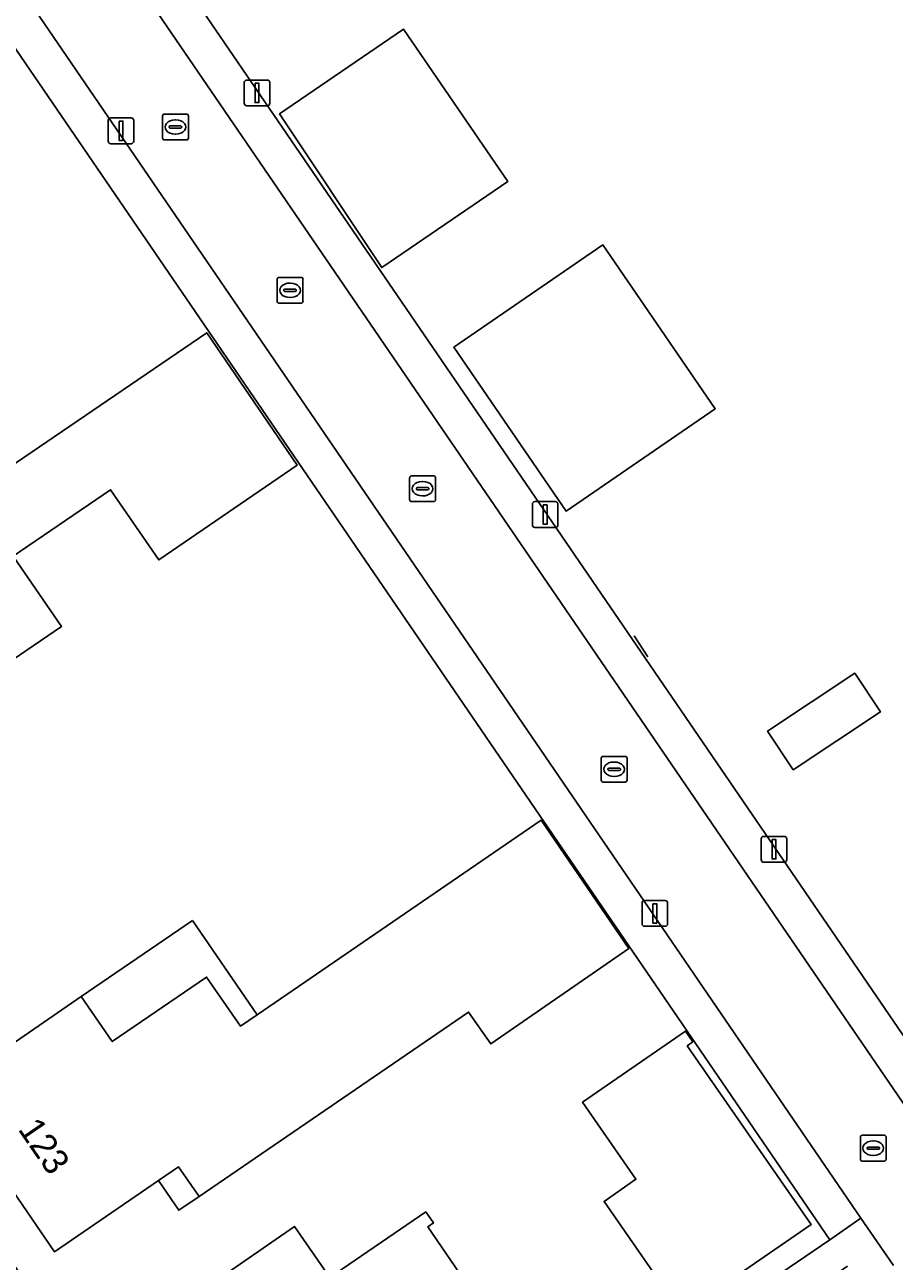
# Model space of a CAD drawing. Extents: x 155275 to 156265, y 382654 to 383635.
# Drawn here: x 155548.86 to 155582.54, y 383241.63 to 383289.56 of the extents above; entities that cross this region are included whole.
import ezdxf

# ---------------------------------------------------------------- set-up
doc = ezdxf.new("R2010")
doc.units = 0
for name, color, linetype in [('IMGEO_Erf', 7, 'Continuous'), ('IMGEO_Kolk', 7, 'Continuous'), ('IMGEO_Lichtmast', 7, 'Continuous'), ('IMGEO_Muur', 7, 'Continuous'), ('IMGEO_Pand', 7, 'Continuous'), ('IMGEO_Pand_nummerreeks', 7, 'Continuous'), ('IMGEO_Pand_overbouw', 7, 'Continuous'), ('IMGEO_Rijbaan_lokaal_open', 7, 'Continuous'), ('IMGEO_Rioolput', 7, 'Continuous'), ('IMGEO_Voetpad_open', 7, 'Continuous')]:
    doc.layers.add(name, color=color, linetype=linetype)

msp = doc.modelspace()

# ---------------------------------------------------------------- linework, layer by layer
at = {"layer": 'IMGEO_Erf'}
for points in [[(155554.524, 383362.222), (155521.756, 383339.814), (155585.616, 383246.401), (155618.427, 383268.752), (155618.124, 383269.195)], [(155518.42, 383332.648), (155516.069, 383336.112), (155494.094, 383320.967), (155495.01, 383319.623), (155509.565, 383298.295), (155558.036, 383227.48), (155580.05, 383242.47)], [(155567.569, 383283.486), (155562.689, 383280.144), (155558.733, 383286.103), (155563.527, 383289.386)], [(155571.258, 383281.023), (155575.609, 383274.673), (155569.825, 383270.711), (155565.475, 383277.061)], [(155539.374, 383258.798), (155535.853, 383263.95), (155555.912, 383277.617), (155559.413, 383272.49), (155554.048, 383268.815), (155552.184, 383271.538), (155548.413, 383268.957), (155550.277, 383266.234)], [(155581.008, 383264.427), (155582.005, 383262.925), (155578.629, 383260.682), (155577.631, 383262.185)], [(155568.858, 383258.73), (155572.257, 383253.751), (155566.907, 383250.057), (155566.053, 383251.294), (155555.609, 383244.147), (155554.814, 383245.299), (155554.037, 383244.765), (155550.011, 383242.001), (155545.738, 383248.234), (155551.048, 383251.902), (155552.251, 383250.148), (155555.902, 383252.65), (155557.22, 383250.744), (155557.862, 383251.185)], [(155574.451, 383250.557), (155574.737, 383250.144), (155574.52, 383249.979), (155575.279, 383248.887), (155579.326, 383243.063), (155574.315, 383239.607), (155571.298, 383243.957), (155572.536, 383244.815), (155570.469, 383247.796)], [(155564.39, 383243.549), (155564.686, 383243.118), (155564.468, 383242.968), (155567.125, 383239.096), (155564.537, 383237.32), (155566.612, 383234.296), (155559.112, 383229.124), (155558.83, 383228.929), (155556.534, 383232.247), (155557.915, 383233.203), (155557.307, 383234.082), (155556.871, 383233.781), (155554.73, 383236.894), (155553.372, 383238.869), (155559.309, 383242.985), (155560.677, 383241.002)]]:
    msp.add_lwpolyline(points, close=True, dxfattribs=at)
at = {"layer": 'IMGEO_Kolk'}
for p, q in [((155554.195, 383285.168), (155554.195, 383286.02)), ((155554.27, 383286.094), (155555.122, 383286.094)), ((155554.683, 383285.874), (155554.708, 383285.874)), ((155555.196, 383286.02), (155555.196, 383285.168)), ((155554.454, 383285.588), (155554.454, 383285.6)), ((155554.892, 383285.551), (155554.494, 383285.551)), ((155554.497, 383285.637), (155554.895, 383285.637)), ((155554.706, 383285.314), (155554.681, 383285.314)), ((155554.938, 383285.6), (155554.938, 383285.588)), ((155555.122, 383285.094), (155554.27, 383285.094)), ((155563.769, 383271.15), (155563.769, 383272.002)), ((155563.844, 383272.076), (155564.696, 383272.076)), ((155564.77, 383272.002), (155564.77, 383271.15)), ((155564.028, 383271.57), (155564.028, 383271.582)), ((155564.466, 383271.533), (155564.068, 383271.533)), ((155564.071, 383271.619), (155564.469, 383271.619)), ((155564.257, 383271.856), (155564.282, 383271.856)), ((155564.512, 383271.582), (155564.512, 383271.57)), ((155564.696, 383271.076), (155563.844, 383271.076)), ((155564.28, 383271.296), (155564.255, 383271.296)), ((155571.191, 383260.277), (155571.191, 383261.129)), ((155571.266, 383261.203), (155572.118, 383261.203)), ((155571.679, 383260.983), (155571.704, 383260.983)), ((155572.192, 383261.129), (155572.192, 383260.277)), ((155571.45, 383260.697), (155571.45, 383260.709)), ((155571.888, 383260.66), (155571.49, 383260.66)), ((155571.493, 383260.746), (155571.891, 383260.746)), ((155571.702, 383260.423), (155571.677, 383260.423)), ((155571.934, 383260.709), (155571.934, 383260.697)), ((155572.118, 383260.203), (155571.266, 383260.203)), ((155581.302, 383246.516), (155582.154, 383246.516)), ((155581.227, 383245.59), (155581.227, 383246.442)), ((155581.486, 383246.01), (155581.486, 383246.022)), ((155581.529, 383246.059), (155581.927, 383246.059)), ((155581.715, 383246.296), (155581.74, 383246.296)), ((155581.97, 383246.022), (155581.97, 383246.01)), ((155582.228, 383246.442), (155582.228, 383245.59)), ((155581.924, 383245.973), (155581.526, 383245.973)), ((155581.738, 383245.736), (155581.713, 383245.736)), ((155582.154, 383245.516), (155581.302, 383245.516))]:
    msp.add_line(p, q, dxfattribs=at)
for points in [[(155554.195, 383285.168), (155554.195, 383286.02)], [(155554.27, 383286.094), (155555.122, 383286.094)], [(155555.196, 383286.02), (155555.196, 383285.168)], [(155555.122, 383285.094), (155554.27, 383285.094)], [(155563.769, 383271.15), (155563.769, 383272.002)], [(155563.844, 383272.076), (155564.696, 383272.076)], [(155564.77, 383272.002), (155564.77, 383271.15)], [(155564.696, 383271.076), (155563.844, 383271.076)], [(155571.191, 383260.277), (155571.191, 383261.129)], [(155571.266, 383261.203), (155572.118, 383261.203)], [(155572.192, 383261.129), (155572.192, 383260.277)], [(155572.118, 383260.203), (155571.266, 383260.203)], [(155581.302, 383246.516), (155582.154, 383246.516)], [(155581.227, 383245.59), (155581.227, 383246.442)], [(155582.228, 383246.442), (155582.228, 383245.59)], [(155582.154, 383245.516), (155581.302, 383245.516)]]:
    msp.add_lwpolyline(points, dxfattribs=at)
for centre, radius, start, end in [((155554.272, 383286.018), 0.0765, 91.552, 178.448), ((155554.272, 383286.018), 0.0765, 91.552, 178.448), ((155555.12, 383286.018), 0.0765, 1.552, 88.448), ((155555.12, 383286.018), 0.0765, 1.552, 88.448), ((155554.494, 383285.597), 0.0403, 85.8775, 175.7526), ((155554.491, 383285.587), 0.0366, 178.938, 274.7102), ((155554.895, 383285.594), 0.043, 264.8664, 352.4533), ((155554.899, 383285.599), 0.0386, 1.7309, 96.639), ((155554.272, 383285.17), 0.0765, 181.552, 268.448), ((155554.272, 383285.17), 0.0765, 181.552, 268.448), ((155555.12, 383285.17), 0.0765, 271.552, 358.448), ((155555.12, 383285.17), 0.0765, 271.552, 358.448), ((155563.846, 383272), 0.0765, 91.552, 178.448), ((155563.846, 383272), 0.0765, 91.552, 178.448), ((155564.694, 383272), 0.0765, 1.552, 88.448), ((155564.694, 383272), 0.0765, 1.552, 88.448), ((155564.068, 383271.579), 0.0403, 85.8775, 175.7526), ((155564.065, 383271.569), 0.0366, 178.938, 274.7102), ((155564.469, 383271.576), 0.043, 264.8664, 352.4533), ((155564.473, 383271.581), 0.0386, 1.7309, 96.639), ((155563.846, 383271.152), 0.0765, 181.552, 268.448), ((155563.846, 383271.152), 0.0765, 181.552, 268.448), ((155564.694, 383271.152), 0.0765, 271.552, 358.448), ((155564.694, 383271.152), 0.0765, 271.552, 358.448), ((155571.268, 383261.127), 0.0765, 91.552, 178.448), ((155571.268, 383261.127), 0.0765, 91.552, 178.448), ((155572.116, 383261.127), 0.0765, 1.552, 88.448), ((155572.116, 383261.127), 0.0765, 1.552, 88.448), ((155571.49, 383260.706), 0.0403, 85.8775, 175.7526), ((155571.487, 383260.696), 0.0366, 178.938, 274.7102), ((155571.891, 383260.703), 0.043, 264.8664, 352.4533), ((155571.895, 383260.708), 0.0386, 1.7309, 96.639), ((155571.268, 383260.279), 0.0765, 181.552, 268.448), ((155571.268, 383260.279), 0.0765, 181.552, 268.448), ((155572.116, 383260.279), 0.0765, 271.552, 358.448), ((155572.116, 383260.279), 0.0765, 271.552, 358.448), ((155581.304, 383246.44), 0.0765, 91.552, 178.448), ((155581.304, 383246.44), 0.0765, 91.552, 178.448), ((155582.152, 383246.44), 0.0765, 1.552, 88.448), ((155582.152, 383246.44), 0.0765, 1.552, 88.448), ((155581.526, 383246.019), 0.0403, 85.8775, 175.7526), ((155581.931, 383246.021), 0.0386, 1.7309, 96.639), ((155581.304, 383245.592), 0.0765, 181.552, 268.448), ((155581.304, 383245.592), 0.0765, 181.552, 268.448), ((155581.523, 383246.009), 0.0366, 178.938, 274.7102), ((155581.927, 383246.016), 0.043, 264.8664, 352.4533), ((155582.152, 383245.592), 0.0765, 271.552, 358.448), ((155582.152, 383245.592), 0.0765, 271.552, 358.448)]:
    msp.add_arc(centre, radius, start, end, dxfattribs=at)
for centre, major_axis, ratio, start_param, end_param in [((155554.682, 383285.594), (-0.387, 0.002), 0.722429, 4.712389, 7.853982), ((155554.707, 383285.594), (-0.39, 0.002), 0.717154, 1.570796, 4.712389), ((155564.256, 383271.576), (-0.387, 0.002), 0.722429, 4.712389, 7.853982), ((155564.281, 383271.576), (-0.39, 0.002), 0.717154, 1.570796, 4.712389), ((155571.678, 383260.703), (-0.387, 0.002), 0.722429, 4.712389, 7.853982), ((155571.703, 383260.703), (-0.39, 0.002), 0.717154, 1.570796, 4.712389), ((155581.714, 383246.016), (-0.387, 0.002), 0.722429, 4.712389, 7.853982), ((155581.739, 383246.016), (-0.39, 0.002), 0.717154, 1.570796, 4.712389)]:
    msp.add_ellipse(centre, major_axis=major_axis, ratio=ratio, start_param=start_param, end_param=end_param, dxfattribs=at)
at = {"layer": 'IMGEO_Lichtmast'}
for p, q in [((155557.362, 383286.513), (155557.362, 383287.313)), ((155557.362, 383287.313), (155557.362, 383286.513)), ((155557.462, 383287.413), (155558.252, 383287.413)), ((155558.252, 383287.413), (155557.462, 383287.413)), ((155558.352, 383287.313), (155558.352, 383286.513)), ((155558.352, 383286.513), (155558.352, 383287.313)), ((155558.252, 383286.413), (155557.462, 383286.413)), ((155557.462, 383286.413), (155558.252, 383286.413)), ((155552.091, 383285.047), (155552.091, 383285.847)), ((155552.091, 383285.847), (155552.091, 383285.047)), ((155552.191, 383285.947), (155552.981, 383285.947)), ((155552.981, 383285.947), (155552.191, 383285.947)), ((155553.081, 383285.847), (155553.081, 383285.047)), ((155553.081, 383285.047), (155553.081, 383285.847)), ((155552.981, 383284.947), (155552.191, 383284.947)), ((155552.191, 383284.947), (155552.981, 383284.947)), ((155568.521, 383270.174), (155568.521, 383270.974)), ((155568.521, 383270.974), (155568.521, 383270.174)), ((155568.621, 383271.074), (155569.411, 383271.074)), ((155569.411, 383271.074), (155568.621, 383271.074)), ((155569.511, 383270.974), (155569.511, 383270.174)), ((155569.511, 383270.174), (155569.511, 383270.974)), ((155569.411, 383270.074), (155568.621, 383270.074)), ((155568.621, 383270.074), (155569.411, 383270.074)), ((155577.387, 383257.2), (155577.387, 383258)), ((155577.387, 383258), (155577.387, 383257.2)), ((155577.487, 383258.1), (155578.277, 383258.1)), ((155578.277, 383258.1), (155577.487, 383258.1)), ((155578.377, 383258), (155578.377, 383257.2)), ((155578.377, 383257.2), (155578.377, 383258)), ((155578.277, 383257.1), (155577.487, 383257.1)), ((155577.487, 383257.1), (155578.277, 383257.1)), ((155572.871, 383255.617), (155573.661, 383255.617)), ((155573.661, 383255.617), (155572.871, 383255.617)), ((155572.771, 383254.717), (155572.771, 383255.517)), ((155572.771, 383255.517), (155572.771, 383254.717)), ((155573.761, 383255.517), (155573.761, 383254.717)), ((155573.761, 383254.717), (155573.761, 383255.517)), ((155573.661, 383254.617), (155572.871, 383254.617)), ((155572.871, 383254.617), (155573.661, 383254.617))]:
    msp.add_line(p, q, dxfattribs=at)
for points in [[(155557.782, 383287.288), (155557.932, 383287.288), (155557.932, 383286.538), (155557.782, 383286.538), (155557.782, 383287.288)], [(155552.511, 383285.822), (155552.661, 383285.822), (155552.661, 383285.072), (155552.511, 383285.072), (155552.511, 383285.822)], [(155568.941, 383270.949), (155569.091, 383270.949), (155569.091, 383270.199), (155568.941, 383270.199), (155568.941, 383270.949)], [(155577.807, 383257.975), (155577.957, 383257.975), (155577.957, 383257.225), (155577.807, 383257.225), (155577.807, 383257.975)], [(155573.191, 383255.492), (155573.341, 383255.492), (155573.341, 383254.742), (155573.191, 383254.742), (155573.191, 383255.492)]]:
    msp.add_lwpolyline(points, dxfattribs=at)
for centre, start, end in [((155557.462, 383287.313), 90, 180), ((155557.462, 383287.313), 90, 180), ((155558.252, 383287.313), 0, 90), ((155558.252, 383287.313), 360, 90), ((155557.462, 383286.513), 180, 270), ((155557.462, 383286.513), 180, 270), ((155558.252, 383286.513), 270, 0), ((155558.252, 383286.513), 270, 0), ((155552.191, 383285.847), 90, 180), ((155552.191, 383285.847), 90, 180), ((155552.981, 383285.847), 0, 90), ((155552.981, 383285.847), 360, 90), ((155552.191, 383285.047), 180, 270), ((155552.191, 383285.047), 180, 270), ((155552.981, 383285.047), 270, 0), ((155552.981, 383285.047), 270, 0), ((155568.621, 383270.974), 90, 180), ((155568.621, 383270.974), 90, 180), ((155569.411, 383270.974), 0, 90), ((155569.411, 383270.974), 360, 90), ((155568.621, 383270.174), 180, 270), ((155568.621, 383270.174), 180, 270), ((155569.411, 383270.174), 270, 0), ((155569.411, 383270.174), 270, 0), ((155577.487, 383258), 90, 180), ((155577.487, 383258), 90, 180), ((155578.277, 383258), 0, 90), ((155578.277, 383258), 360, 90), ((155577.487, 383257.2), 180, 270), ((155577.487, 383257.2), 180, 270), ((155578.277, 383257.2), 270, 0), ((155578.277, 383257.2), 270, 0), ((155572.871, 383255.517), 90, 180), ((155572.871, 383255.517), 90, 180), ((155573.661, 383255.517), 0, 90), ((155573.661, 383255.517), 360, 90), ((155572.871, 383254.717), 180, 270), ((155572.871, 383254.717), 180, 270), ((155573.661, 383254.717), 270, 0), ((155573.661, 383254.717), 270, 0)]:
    msp.add_arc(centre, 0.1, start, end, dxfattribs=at)
at = {"layer": 'IMGEO_Muur'}
msp.add_lwpolyline([(155572.991, 383265.064), (155572.464, 383265.874)], dxfattribs=at)
at = {"layer": 'IMGEO_Pand'}
for points in [[(155562.689, 383280.144), (155567.569, 383283.486), (155563.527, 383289.386), (155558.733, 383286.103)], [(155569.825, 383270.711), (155575.609, 383274.673), (155571.258, 383281.023), (155565.475, 383277.061)], [(155559.413, 383272.49), (155555.912, 383277.617), (155535.853, 383263.95), (155539.374, 383258.798), (155550.277, 383266.234), (155548.413, 383268.957), (155552.184, 383271.538), (155554.048, 383268.815)], [(155578.629, 383260.682), (155582.005, 383262.925), (155581.008, 383264.427), (155577.631, 383262.185)], [(155572.257, 383253.751), (155568.858, 383258.73), (155557.862, 383251.185), (155557.22, 383250.744), (155555.902, 383252.65), (155552.251, 383250.148), (155551.048, 383251.902), (155545.738, 383248.234), (155550.011, 383242.001), (155554.037, 383244.765), (155554.814, 383245.299), (155555.609, 383244.147), (155566.053, 383251.294), (155566.907, 383250.057)], [(155570.469, 383247.796), (155572.536, 383244.815), (155571.298, 383243.957), (155574.315, 383239.607), (155579.326, 383243.063), (155575.279, 383248.887), (155574.52, 383249.979), (155574.737, 383250.144), (155574.451, 383250.557)], [(155567.125, 383239.096), (155564.468, 383242.968), (155564.686, 383243.118), (155564.39, 383243.549), (155560.677, 383241.002), (155559.309, 383242.985), (155553.372, 383238.869), (155554.73, 383236.894), (155556.871, 383233.781), (155557.307, 383234.082), (155557.915, 383233.203), (155556.534, 383232.247), (155558.83, 383228.929), (155559.112, 383229.124), (155566.612, 383234.296), (155564.537, 383237.32)]]:
    msp.add_lwpolyline(points, close=True, dxfattribs=at)
at = {"layer": 'IMGEO_Pand_overbouw'}
for points in [[(155555.352, 383254.845), (155551.048, 383251.902), (155552.251, 383250.148), (155555.902, 383252.65), (155557.22, 383250.744), (155557.862, 383251.185)], [(155555.609, 383244.147), (155554.814, 383245.299), (155554.037, 383244.765), (155554.824, 383243.61)]]:
    msp.add_lwpolyline(points, close=True, dxfattribs=at)
at = {"layer": 'IMGEO_Rijbaan_lokaal_open'}
for points in [[(155516.069, 383338.699), (155517.287, 383336.916), (155581.249, 383243.309), (155582.508, 383241.467)], [(155585.69, 383243.652), (155584.391, 383245.552), (155520.545, 383338.963)]]:
    msp.add_lwpolyline(points, dxfattribs=at)
at = {"layer": 'IMGEO_Rioolput'}
for p, q in [((155558.636, 383278.839), (155558.636, 383279.691)), ((155558.711, 383279.765), (155559.563, 383279.765)), ((155559.637, 383279.691), (155559.637, 383278.839)), ((155558.895, 383279.259), (155558.895, 383279.271)), ((155559.333, 383279.222), (155558.935, 383279.222)), ((155558.938, 383279.308), (155559.336, 383279.308)), ((155559.124, 383279.545), (155559.149, 383279.545)), ((155559.379, 383279.271), (155559.379, 383279.259)), ((155559.563, 383278.765), (155558.711, 383278.765)), ((155559.147, 383278.985), (155559.122, 383278.985))]:
    msp.add_line(p, q, dxfattribs=at)
for points in [[(155558.636, 383278.839), (155558.636, 383279.691)], [(155558.711, 383279.765), (155559.563, 383279.765)], [(155559.637, 383279.691), (155559.637, 383278.839)], [(155559.563, 383278.765), (155558.711, 383278.765)]]:
    msp.add_lwpolyline(points, dxfattribs=at)
for centre, radius, start, end in [((155558.713, 383279.689), 0.0765, 91.552, 178.448), ((155558.713, 383279.689), 0.0765, 91.552, 178.448), ((155559.561, 383279.689), 0.0765, 1.552, 88.448), ((155559.561, 383279.689), 0.0765, 1.552, 88.448), ((155558.935, 383279.268), 0.0403, 85.8775, 175.7526), ((155558.932, 383279.258), 0.0366, 178.938, 274.7102), ((155559.336, 383279.265), 0.043, 264.8664, 352.4533), ((155559.34, 383279.27), 0.0386, 1.7309, 96.639), ((155558.713, 383278.841), 0.0765, 181.552, 268.448), ((155558.713, 383278.841), 0.0765, 181.552, 268.448), ((155559.561, 383278.841), 0.0765, 271.552, 358.448), ((155559.561, 383278.841), 0.0765, 271.552, 358.448)]:
    msp.add_arc(centre, radius, start, end, dxfattribs=at)
for centre, major_axis, ratio, start_param, end_param in [((155559.123, 383279.265), (-0.387, 0.002), 0.722429, 4.712389, 7.853982), ((155559.148, 383279.265), (-0.39, 0.002), 0.717154, 1.570796, 4.712389)]:
    msp.add_ellipse(centre, major_axis=major_axis, ratio=ratio, start_param=start_param, end_param=end_param, dxfattribs=at)
at = {"layer": 'IMGEO_Voetpad_open'}
for points in [[(155521.756, 383339.814), (155520.545, 383338.963), (155584.391, 383245.552), (155585.616, 383246.401)], [(155517.287, 383336.916), (155516.069, 383336.112), (155518.42, 383332.648), (155580.05, 383242.47), (155581.249, 383243.309)]]:
    msp.add_lwpolyline(points, close=True, dxfattribs=at)
msp.add_lwpolyline([(155582.508, 383241.467), (155581.249, 383243.309), (155580.05, 383242.47), (155558.036, 383227.48), (155558.77, 383226.397), (155561.271, 383228.141), (155565.387, 383230.922), (155567.867, 383232.622), (155574.028, 383236.835), (155580.727, 383241.446)], dxfattribs=at)

# ---------------------------------------------------------------- texts
at = {"layer": 'IMGEO_Pand_nummerreeks'}
msp.add_text('123', height=1, rotation=304.4346, dxfattribs=at).set_placement((155548.574, 383246.75))

doc.saveas('drawing.dxf')
